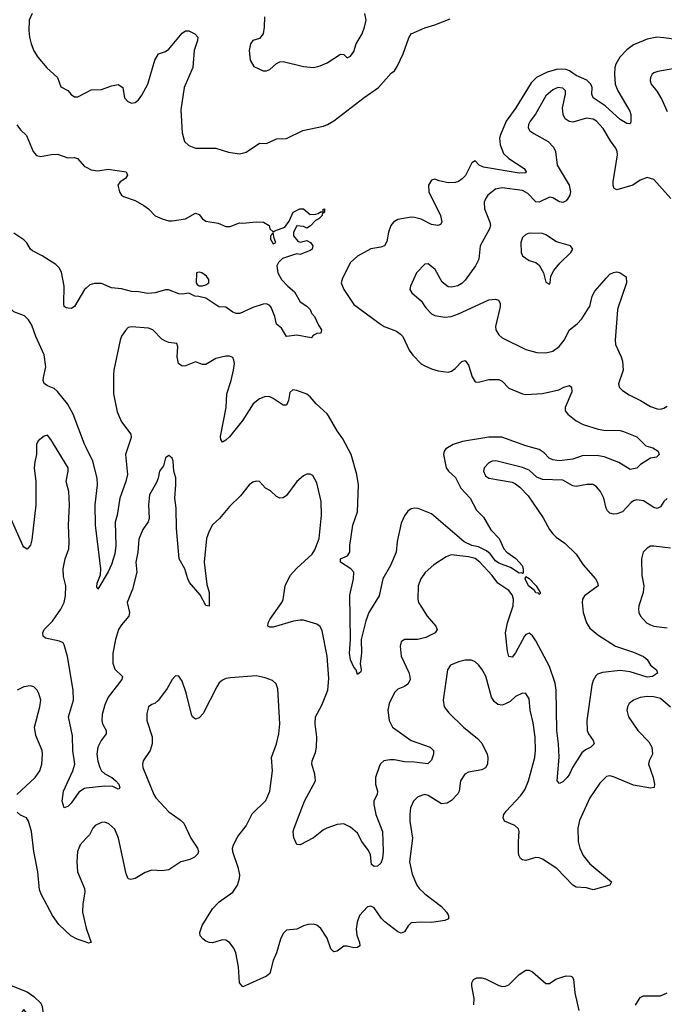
# Model space of a CAD drawing. Header units: inches. Extents: x 1834610 to 2027685, y 642842 to 774116.
# Tile 601 of 632: x 1999605 to 2003433, y 735863 to 741714. Entities that reach past the tile are written whole.
import ezdxf

# ---------------------------------------------------------------- set-up
doc = ezdxf.new("R2010")
doc.units = ezdxf.units.IN
doc.header["$MEASUREMENT"] = 0
for name, color, linetype in [('B9793', 7, 'Continuous'), ('B9794', 7, 'Continuous'), ('C0703', 7, 'Continuous'), ('C0704', 7, 'Continuous')]:
    doc.layers.add(name, color=color, linetype=linetype)

msp = doc.modelspace()

# ---------------------------------------------------------------- linework, layer by layer
at = {"layer": 'B9793', "color": 5}
for points, elevation in [([(2000000, 739171.1), (1999990.5, 739190.5), (1999922.4, 739370), (1999889.1, 739430), (1999830, 739504.8), (1999810, 739522.3), (1999770, 739538.5), (1999751.3, 739551.3), (1999745.4, 739570), (1999746.8, 739586.8), (1999760.8, 739650), (1999750, 739722.7), (1999701.7, 739830), (1999678, 739898), (1999658.4, 739930), (1999634.1, 739954.1), (1999570, 739978.4), (1999554, 739994), (1999551.3, 740000)], 240), ([(1999914.8, 740000), (1999910, 739997), (1999893.2, 740000)], 220), ([(2000000, 737146.2), (1999990, 737145), (1999956.2, 737123.8), (1999910, 737058.7), (1999890, 737038.4), (1999870, 737029.4), (1999856.9, 737070), (1999865.5, 737130), (1999919.8, 737250), (1999932.7, 737290), (1999921.3, 737370), (1999918.1, 737458.1), (1999895.7, 737570), (1999924.3, 737670), (1999922.7, 737730), (1999889.8, 737930), (1999870, 737998), (1999862.4, 738010), (1999841.3, 738021.3), (1999758.9, 738038.9), (1999745.4, 738050), (1999742.7, 738070), (1999751.1, 738090), (1999800.9, 738139.1), (1999849.8, 738210), (1999868.5, 738250), (1999877.7, 738290), (1999879.7, 738350), (1999864.4, 738404.4), (1999863.9, 738450), (1999876, 738510), (1999896.4, 738570), (1999899.8, 738610), (1999895, 738710), (1999901.4, 738830), (1999896.8, 738910), (1999882, 738970), (1999893.3, 739030), (1999892.1, 739050), (1999790, 739219.3), (1999770, 739244), (1999750, 739239), (1999714, 739210), (1999704.9, 739190), (1999705.5, 739130), (1999694.6, 739085.4), (1999691.5, 739050), (1999700.7, 738970), (1999701.1, 738830), (1999676.4, 738623.6), (1999668.8, 738591.2), (1999650, 738566.6), (1999630, 738579.5), (1999624, 738590), (1999516.4, 738830)], 260), ([(1999587.8, 737110), (1999697, 737210), (1999724.5, 737250), (1999736.3, 737290), (1999741.3, 737350), (1999738, 737370), (1999700, 737460), (1999692.1, 737510), (1999724, 737630), (1999729.7, 737670), (1999719.6, 737710), (1999709.7, 737729.7), (1999690, 737749.4), (1999670, 737755.6), (1999630, 737749.5), (1999590.5, 737729.5)], 280), ([(2000000, 736231), (1999946.6, 736250), (1999909.1, 736269.1), (1999836.9, 736336.9), (1999799.1, 736390), (1999734.1, 736514.1), (1999723.1, 736543.1), (1999712.7, 736650), (1999688.5, 736770), (1999674.3, 736890), (1999656.9, 736950), (1999645.2, 736970), (1999610, 736987), (1999590, 737003.7)], 280), ([(2000000, 736849.2), (1999963.6, 736810), (1999949.2, 736770), (1999943.6, 736710), (1999947.8, 736650), (1999990.4, 736550), (1999992.7, 736530), (1999980.6, 736459.4), (1999977.8, 736410), (2000000, 736315.8)], 280), ([(1999553.9, 735973.9), (1999650, 735936.5), (1999688.6, 735910), (1999730.2, 735870.2), (1999739.5, 735850), (1999747.7, 735772.3), (1999747.1, 735752.9), (1999738.5, 735741.5), (1999730, 735737.2), (1999702.6, 735762.6), (1999662.7, 735790), (1999630, 735832.3), (1999619.8, 735820.2), (1999619.1, 735790), (1999612.7, 735770), (1999596.3, 735743.7)], 280)]:
    msp.add_lwpolyline(points, dxfattribs=dict(at, elevation=elevation))
at = {"layer": 'B9794', "color": 5}
for points, elevation in [([(1999678.8, 741750), (1999660.7, 741710), (1999659.2, 741650), (1999663.9, 741610), (1999672.9, 741570), (1999690, 741528), (1999711.9, 741490), (1999767.1, 741427.1), (1999830, 741370.3), (1999850, 741315.5), (1999890, 741293), (1999910, 741268), (1999930, 741254.9), (1999950, 741254.9), (2000000, 741281.6)], 240), ([(1999589, 741089), (1999610, 741059.1), (1999645.1, 741025.1), (1999686, 740930), (1999705.8, 740905.8), (1999730, 740899.6), (1999792.9, 740912.9), (1999830, 740915.3), (1999890, 740891.8), (1999930, 740894.4), (1999948.5, 740888.5), (1999990, 740842), (2000000, 740836.6)], 220), ([(1999893.2, 740000), (1999882, 740002), (1999870, 740009), (1999866.3, 740026.3), (1999869.7, 740130), (1999852.6, 740212.6), (1999839.4, 740239.4), (1999818.8, 740258.8), (1999739.5, 740310), (1999680.8, 740340.8), (1999670, 740349.6), (1999647.2, 740387.2), (1999630, 740406.3), (1999570, 740444)], 220), ([(2000000, 740118.3), (1999990, 740109.6), (1999930, 740009.5), (1999914.8, 740000)], 220)]:
    msp.add_lwpolyline(points, dxfattribs=dict(at, elevation=elevation))
at = {"layer": 'C0703', "color": 5}
for points, elevation in [([(2001618.7, 740000), (2001739.5, 739910), (2001770, 739891.1), (2001842.7, 739862.7), (2001865.5, 739845.5), (2001879.7, 739830), (2001918.6, 739750), (2001939.4, 739719.4), (2001989.5, 739669.4), (2002010, 739656.9), (2002050, 739638.3), (2002090, 739626.5), (2002150, 739618.3), (2002170, 739624.9), (2002190, 739640.3), (2002230, 739682), (2002250, 739688.2), (2002270, 739660.7), (2002291.5, 739591.5), (2002310, 739561.6), (2002330, 739558.9), (2002390, 739574.5), (2002450, 739575), (2002470, 739566.5), (2002510, 739524.4), (2002590, 739490.2), (2002610, 739486), (2002710, 739491.3), (2002806, 739514), (2002835.3, 739530), (2002870, 739538.8), (2002881, 739530), (2002882.8, 739502.8), (2002843.1, 739410), (2002843.8, 739390), (2002859.1, 739370), (2002909, 739329), (2002950, 739308.5), (2003039.6, 739279.6), (2003074, 739274), (2003170, 739272.6), (2003190, 739266.7), (2003270, 739234.9), (2003322, 739182), (2003364.7, 739170), (2003396, 739150), (2003402, 739130), (2003386, 739114), (2003350, 739108.7), (2003290.5, 739069.5), (2003270, 739049.4), (2003230, 739040.9), (2003161.7, 739081.7), (2003075.1, 739115.1), (2003041.5, 739121.5), (2002950, 739124.3), (2002890, 739101.7), (2002810, 739092.3), (2002770, 739098.3), (2002748.3, 739108.3), (2002719.4, 739139.4), (2002690, 739160.1), (2002610, 739180.3), (2002468.1, 739231.9), (2002390, 739233.4), (2002233.4, 739206.6), (2002179.1, 739190), (2002135.9, 739164.1), (2002125.7, 739150), (2002121.3, 739130), (2002137.2, 739050), (2002151.3, 739030), (2002192.8, 738992.8), (2002224.8, 738930), (2002280.4, 738870), (2002318.1, 738798.1), (2002358.3, 738758.3), (2002403, 738683), (2002453, 738630), (2002479.1, 738570), (2002498, 738550), (2002551.1, 738511.1), (2002588, 738470), (2002595.5, 738450), (2002594.8, 738425.2), (2002590, 738422), (2002586, 738426), (2002570, 738425.1), (2002519, 738459.1), (2002450, 738483.4), (2002430, 738498.2), (2002399.4, 738539.4), (2002376.7, 738556.7), (2002330, 738580.7), (2002289.7, 738590), (2002244.6, 738610), (2002050, 738777.3), (2001970.5, 738809.5), (2001950, 738811.5), (2001930, 738807), (2001910, 738794), (2001890, 738764.5), (2001870, 738720.9), (2001846.4, 738613.6), (2001841.1, 738550), (2001806.2, 738470), (2001761.8, 738390), (2001739.3, 738290), (2001678.4, 738190), (2001659.6, 738140.4), (2001632.9, 738030), (2001634.3, 737950), (2001627.1, 737887.1), (2001633.4, 737850), (2001630, 737838), (2001610, 737822), (2001602.7, 737850), (2001590, 737865.2), (2001570, 737909), (2001563.5, 737950), (2001568.7, 738031.3), (2001565.6, 738294.4), (2001588.1, 738390), (2001589.7, 738430), (2001570.7, 738450.7), (2001509.8, 738489.8), (2001509.6, 738509.7), (2001551.5, 738528.5), (2001565.3, 738550), (2001565.8, 738590), (2001582.4, 738710), (2001611.4, 738790), (2001617.2, 738950), (2001606.9, 739010), (2001572.6, 739130), (2001523, 739223), (2001489.7, 739270), (2001438.7, 739358.7), (2001430, 739371.3), (2001365.1, 739430), (2001330, 739473.3), (2001310, 739488), (2001250, 739509.6), (2001226.7, 739513.3), (2001210, 739499), (2001201.1, 739450), (2001190, 739423.7), (2001170, 739423), (2001110, 739463.5), (2001090, 739471.8), (2001065.1, 739474.9), (2001030, 739460.5), (2000992.4, 739430), (2000930, 739334.3), (2000850, 739235.6), (2000830, 739214.5), (2000810, 739203.7), (2000798.9, 739218.9), (2000796.6, 739236.6), (2000830.7, 739409.3), (2000834.5, 739490), (2000861.7, 739570), (2000874, 739630), (2000879.7, 739670), (2000877.6, 739690), (2000870, 739705.2), (2000850, 739713.6), (2000830, 739713.3), (2000770, 739700.7), (2000710, 739664.4), (2000690, 739665.4), (2000650, 739679.8), (2000590, 739657.4), (2000570, 739655.6), (2000547.8, 739670), (2000540.4, 739710), (2000543.6, 739770), (2000537.2, 739790), (2000490, 739795.4), (2000470, 739802.6), (2000450, 739815.8), (2000394.7, 739870), (2000370, 739881), (2000270, 739888), (2000250, 739884.5), (2000232.8, 739867.2), (2000210, 739832.7), (2000201.1, 739810), (2000164.6, 739630), (2000162.9, 739602.9), (2000162.8, 739490), (2000183.9, 739383.9), (2000210, 739324.2), (2000264.7, 739250), (2000266.4, 739230), (2000233.2, 739130), (2000245.8, 739010), (2000235.7, 738970), (2000198.8, 738870), (2000184, 738770), (2000172.2, 738727.8), (2000176.8, 738590), (2000170, 738539.3), (2000150, 738476), (2000130, 738432.7), (2000070, 738328.7), (2000064.1, 738344.1), (2000065.1, 738365.1), (2000084.7, 738415.2), (2000087.9, 738450), (2000054.8, 738710), (2000053.6, 738830), (2000066.3, 738950), (2000064.8, 738990), (2000039.8, 739090), (2000000, 739171.1)], 240), ([(2000982.1, 740000), (2000912.1, 739967.9), (2000890, 739967.3), (2000870, 739976), (2000837.1, 740000)], 220), ([(2001321.3, 740000), (2001330.6, 739990.6), (2001338, 739970), (2001356, 739950), (2001378.8, 739898.8), (2001398, 739870), (2001394, 739850), (2001370, 739848), (2001350, 739838), (2001336, 739824), (2001250, 739839.6), (2001188.7, 739830), (2001159.5, 739879.5), (2001130, 739904), (2001119.6, 739950), (2001100.5, 740000)], 220), ([(2002019.3, 740000), (2002050, 739965.5), (2002070, 739955.5), (2002130, 739944.9), (2002168, 739950), (2002210, 739965.3), (2002284.5, 740000)], 260), ([(2002455.8, 740000), (2002431.3, 739890), (2002432.6, 739870), (2002450, 739840.3), (2002470, 739823.1), (2002610, 739752.9), (2002676.3, 739736.3), (2002730, 739734.3), (2002770, 739744.6), (2002807.5, 739772.5), (2002838.3, 739810), (2002869.7, 739870), (2002914.4, 739905.6), (2002943.3, 739936.7), (2002983.5, 740000)], 260), ([(2003157.1, 740000), (2003153.8, 739990), (2003140.3, 739810), (2003143.6, 739783.6), (2003177.1, 739710), (2003184.4, 739684.4), (2003188.6, 739630), (2003160.5, 739550), (2003165.5, 739530), (2003184, 739510), (2003223.6, 739483.6), (2003291, 739451), (2003350, 739414.6), (2003390, 739400.2), (2003410, 739399.6), (2003430, 739404.4), (2003450, 739416.5)], 260), ([(2003450, 738868.5), (2003430, 738849.7), (2003410, 738819.6), (2003390, 738809.7), (2003370, 738815.3), (2003310, 738854.6), (2003270, 738860.3), (2003250, 738854.8), (2003236, 738844), (2003184.4, 738790), (2003150, 738776.4), (2003130, 738775.6), (2003110, 738781.1), (2003094.9, 738794.9), (2003087.2, 738810), (2003073.1, 738870), (2003053.3, 738910), (2003030, 738938), (2003010, 738952.3), (2002972.3, 738952.3), (2002910, 738939.3), (2002890, 738944.2), (2002830, 738976.4), (2002710, 738980.3), (2002675.7, 738995.7), (2002630, 739036.3), (2002590, 739052.4), (2002431.7, 739091.7), (2002410, 739090.8), (2002390, 739080.5), (2002363.7, 739050), (2002359.5, 739030), (2002370, 739002), (2002390, 738988.8), (2002530, 738964.4), (2002550, 738954.9), (2002574.9, 738934.9), (2002624, 738884), (2002713.3, 738753.3), (2002750, 738684.9), (2002770, 738658), (2002790, 738638.4), (2002842.8, 738602.7), (2002910, 738538), (2002950, 738473.4), (2003024.9, 738390), (2003036.3, 738370), (2003040.7, 738350), (2002959.5, 738290), (2002947.6, 738270), (2002944, 738250), (2002950.3, 738190), (2002971.6, 738130), (2002990, 738097.1), (2003037.5, 738057.5), (2003142.4, 737990), (2003250, 737954.5), (2003310, 737929.1), (2003330.8, 737910.8), (2003350, 737877), (2003385.5, 737850), (2003392.7, 737830), (2003363, 737810), (2003330, 737807.5), (2003230, 737838.7), (2003170, 737845.9), (2003065.4, 737834.7), (2003035.9, 737824.1), (2003025.1, 737814.9), (2003010, 737787.3), (2003001.8, 737758.2), (2002972.1, 737550), (2002974.6, 737490), (2002982, 737470), (2003010.4, 737430), (2003015.5, 737410), (2002995.5, 737390), (2002965.1, 737374.9), (2002943.7, 737356.3), (2002887, 737270), (2002870.2, 737230), (2002856.5, 737210), (2002830, 737183.7), (2002810, 737174), (2002797.2, 737190), (2002808.3, 737331.7), (2002805, 737410), (2002795, 737490), (2002791.4, 737730), (2002784.1, 737770), (2002751.7, 737870), (2002670, 738022.2), (2002650, 738052.8), (2002630, 738067.6), (2002610, 738059.8), (2002602.6, 738050), (2002550, 737951.2), (2002530, 737926), (2002509, 737929), (2002501.3, 737961.3), (2002490.5, 738070), (2002501.6, 738130), (2002534.8, 738230), (2002537.7, 738270), (2002530, 738296.3), (2002510, 738320.8), (2002444.6, 738364.6), (2002410.5, 738410), (2002337, 738490), (2002310, 738511.7), (2002270, 738520.9), (2002167.4, 738532.6), (2002137.6, 738522.4), (2002064.9, 738475.1), (2002012.3, 738427.7), (2001986, 738390), (2001971.6, 738350), (2001968.9, 738270), (2001973.7, 738250), (2001990, 738222), (2002024.2, 738170), (2002076.5, 738110), (2002083.7, 738090), (2002072.4, 738070), (2002016.9, 738043.1), (2001970, 738029.8), (2001890, 738031.1), (2001870, 738016), (2001864.2, 737990), (2001870, 737931.3), (2001914.9, 737834.9), (2001922.4, 737810), (2001922.8, 737790), (2001910, 737764.7), (2001890, 737751.1), (2001850, 737734.8), (2001830, 737716.3), (2001798.8, 737650), (2001790.2, 737610), (2001799.2, 737550), (2001819, 737510), (2001930, 737429.3), (2002042.8, 737390), (2002063, 737370), (2002062.4, 737350), (2002050, 737313.2), (2002028.4, 737291.6), (2001950, 737302.2), (2001890, 737303.1), (2001830, 737315.3), (2001803.7, 737316.3), (2001767.7, 737310), (2001750, 737294.5), (2001741.1, 737278.9), (2001718.2, 737210), (2001717.5, 737170), (2001730.2, 737130), (2001727.2, 737110), (2001708.1, 737071.9), (2001707.6, 737050), (2001720.2, 736990), (2001760.2, 736890), (2001763.2, 736770), (2001758.6, 736730), (2001750, 736702), (2001730, 736684.5), (2001710, 736680.7), (2001693.8, 736693.8), (2001688.1, 736750), (2001677.1, 736777.2), (2001637.4, 736830), (2001610, 736879.7), (2001570, 736915.6), (2001530, 736934.8), (2001490, 736930.9), (2001428, 736910), (2001410, 736900.4), (2001350, 736850.9), (2001270, 736809.6), (2001250, 736813.2), (2001232.4, 736852.4), (2001229.7, 736889.7), (2001235.1, 736910), (2001295.4, 737070), (2001362, 737190), (2001358.2, 737230), (2001340.4, 737290), (2001341, 737310), (2001361.1, 737358.9), (2001367.9, 737390), (2001369, 737450), (2001360.3, 737530), (2001361, 737570), (2001398.8, 737641.2), (2001434.6, 737730), (2001440.7, 737799.3), (2001430.5, 737930.5), (2001401, 738081), (2001388.6, 738108.5), (2001370, 738122.4), (2001290, 738145.6), (2001270, 738146.3), (2001230, 738139.2), (2001110, 738104.4), (2001090, 738102.9), (2001079.3, 738110), (2001080.5, 738130), (2001089.7, 738150), (2001161.8, 738250), (2001170, 738268.2), (2001181.8, 738350), (2001210.8, 738410), (2001250, 738454.3), (2001342.2, 738537.8), (2001357.3, 738562.6), (2001384.2, 738630), (2001396.4, 738770), (2001395.4, 738850), (2001370, 738962), (2001345.4, 739005.4), (2001330, 739013.6), (2001310, 739013.6), (2001290, 739003.7), (2001250.7, 738970), (2001190, 738886), (2001170, 738872.7), (2001150.5, 738869.5), (2001130, 738879.3), (2001094, 738914), (2001064, 738930), (2001030, 738969.2), (2001010, 738972), (2000990, 738965.1), (2000968.4, 738950), (2000916.4, 738883.6), (2000850, 738821.3), (2000792.2, 738750), (2000750, 738711.8), (2000730, 738675.1), (2000714.7, 738630), (2000700.2, 738490), (2000716.3, 738356.3), (2000731.1, 738310), (2000730, 738228), (2000710, 738233.2), (2000676.2, 738296.2), (2000613.1, 738370), (2000602.8, 738390), (2000584.8, 738450), (2000552.2, 738510), (2000536.5, 738690), (2000534, 738810), (2000526.3, 738870), (2000533, 738950), (2000531.3, 738991.3), (2000520.9, 739030), (2000517, 739090), (2000510, 739108.7), (2000490, 739124), (2000470, 739109.2), (2000458.4, 739061.6), (2000434.4, 739030), (2000427.6, 738990), (2000417.4, 738962.6), (2000376.5, 738890), (2000370.2, 738830), (2000373.7, 738750), (2000368.4, 738730), (2000335.9, 738684.1), (2000312.7, 738627.3), (2000307.2, 738550), (2000294, 738490), (2000301.5, 738430), (2000275.2, 738330), (2000243.6, 738250), (2000256.9, 738190), (2000253.8, 738170), (2000210, 738118.3), (2000192, 738090), (2000173.1, 738030), (2000158.7, 737950), (2000157.6, 737890), (2000170, 737854.9), (2000216, 737810), (2000211.9, 737791.8), (2000130, 737687.6), (2000110, 737642), (2000094.5, 737585.5), (2000092.2, 737550), (2000097.6, 737530), (2000119.3, 737490), (2000119.2, 737470), (2000089.6, 737430.4), (2000070.1, 737389.9), (2000063.4, 737350), (2000068.3, 737308.3), (2000080.1, 737270), (2000091, 737251), (2000110, 737232.5), (2000151.6, 737210), (2000176.9, 737190), (2000192.9, 737170), (2000199.1, 737150), (2000196.7, 737143.3), (2000190, 737142), (2000157.3, 737157.3), (2000110, 737158.7), (2000000, 737146.2)], 260), ([(2003470, 738573.5), (2003370, 738586), (2003350, 738585.6), (2003330, 738574), (2003306.7, 738550), (2003296.5, 738510), (2003298.8, 738410), (2003310.2, 738349.8), (2003306.2, 738310), (2003280.9, 738230), (2003278.8, 738210), (2003282, 738190), (2003291.9, 738170), (2003326.7, 738130), (2003350, 738116.9), (2003370.2, 738110.2), (2003450, 738100.7)], 280), ([(2003468.8, 737628.9), (2003410, 737679.8), (2003370, 737689.8), (2003330, 737690.8), (2003290, 737685.1), (2003250.6, 737670), (2003224.4, 737650), (2003214, 737630), (2003210.3, 737610), (2003220.3, 737570), (2003276, 737490), (2003341.7, 737421.7), (2003358.6, 737390), (2003362, 737350), (2003342.3, 737310), (2003339.1, 737290), (2003366.4, 737210), (2003374.5, 737170), (2003373.4, 737150), (2003350, 737146.5), (2003250, 737165.6), (2003130, 737215.3), (2003110, 737220.4), (2003090, 737216.9), (2003050, 737175.8), (2002990.9, 737089.1), (2002930, 736954.5), (2002919.7, 736910), (2002921.4, 736830), (2002931.8, 736790), (2002950, 736746.3), (2002990, 736697.5), (2003119.5, 736590), (2003110.1, 736569.9), (2003010, 736542.5), (2002970, 736555.7), (2002910, 736557.8), (2002890, 736571), (2002795.3, 736670), (2002710, 736724.8), (2002690, 736733.8), (2002670, 736735.1), (2002610, 736717.6), (2002590, 736720.4), (2002578, 736730), (2002569.1, 736749.1), (2002567.6, 736767.6), (2002566.4, 736830), (2002571.7, 736890), (2002566.2, 736906.2), (2002544.6, 736924.6), (2002483.6, 736950), (2002475.1, 736970), (2002480.4, 736990), (2002494, 737010), (2002578.8, 737101.2), (2002603.7, 737136.3), (2002627, 737190), (2002662.9, 737330), (2002668.1, 737370), (2002666, 737450), (2002654.3, 737534.3), (2002636.5, 737610), (2002630, 737677.2), (2002610, 737709.6), (2002590, 737711.3), (2002550, 737691.1), (2002517, 737663), (2002490, 737647.8), (2002470, 737639.7), (2002444.2, 737644.2), (2002422.2, 737662.2), (2002406.8, 737686.8), (2002372.5, 737812.5), (2002350, 737853.6), (2002330, 737879.6), (2002310, 737898.7), (2002287.1, 737907.1), (2002250, 737907.3), (2002210, 737897.7), (2002162.7, 737877.4), (2002145.7, 737850), (2002120.3, 737670), (2002126, 737630), (2002153.9, 737593.9), (2002239.5, 737510), (2002323, 737443), (2002350, 737414), (2002380.7, 737350), (2002385.3, 737330), (2002382, 737290), (2002371.3, 737268.7), (2002350, 737256.3), (2002270, 737241.7), (2002248.8, 737230), (2002223.2, 737190), (2002214, 737130), (2002207.4, 737112.6), (2002170, 737072.8), (2002142.6, 737057.4), (2002110, 737054.8), (2002030, 737104.4), (2002010, 737108.4), (2001990, 737104.4), (2001966.8, 737093.2), (2001943.1, 737070), (2001926.5, 737030), (2001921.3, 736990), (2001922.4, 736950), (2001938.2, 736850), (2001918.9, 736710), (2001935.5, 736635.5), (2001963.5, 736570), (2001977.4, 736550), (2002010, 736519.8), (2002110, 736444), (2002140.3, 736410), (2002151.7, 736390), (2002150.4, 736370), (2002130, 736360.4), (2002050, 736348.5), (2001990, 736351.6), (2001930, 736346), (2001911.3, 736328.7), (2001890, 736292.8), (2001870, 736285.8), (2001850, 736293.4), (2001773.3, 736353.3), (2001753.5, 736373.5), (2001710, 736436.3), (2001690, 736446.6), (2001670, 736441.1), (2001623.2, 736390), (2001608, 736350), (2001603.6, 736310), (2001606.6, 736273.4), (2001622.6, 736230), (2001624, 736210), (2001610, 736199.8), (2001590, 736198), (2001550, 736208.8), (2001530, 736208.5), (2001490, 736178.3), (2001470, 736175.1), (2001453.1, 736193.1), (2001430, 736256), (2001392.7, 736312.7), (2001370, 736332.7), (2001350, 736339.5), (2001317.5, 736337.5), (2001290.4, 736329.7), (2001250, 736309.5), (2001190, 736302.9), (2001170, 736283.7), (2001153.4, 736250), (2001130, 736169), (2001110, 736122), (2001090, 736045.2), (2001071, 736030), (2000930, 735967), (2000909.7, 735990), (2000904.9, 736084.9), (2000887.6, 736167.6), (2000876.3, 736196.3), (2000851.8, 736230), (2000830, 736242.9), (2000810, 736246), (2000750, 736227.3), (2000730, 736229.6), (2000710, 736237.6), (2000692.2, 736252.3), (2000677, 736270), (2000675.1, 736290), (2000688.1, 736330), (2000749.7, 736430), (2000789, 736471), (2000870, 736528.9), (2000897.8, 736570), (2000910.6, 736609.4), (2000911.5, 736631.5), (2000904.2, 736670), (2000871.4, 736768.5), (2000869.7, 736790), (2000874, 736810), (2000901.1, 736858.9), (2000950, 736923.8), (2000985.4, 736994.6), (2001066.5, 737073.5), (2001089.7, 737130), (2001107.2, 737250), (2001100.5, 737330), (2001129.8, 737410.2), (2001143.5, 737470), (2001149.8, 737529.8), (2001137.2, 737737.2), (2001127.2, 737767.2), (2001106, 737786), (2001062.8, 737802.8), (2001010, 737815.4), (2000857.3, 737802.7), (2000830, 737798.4), (2000810.3, 737789.7), (2000790, 737772), (2000775.8, 737750), (2000693.7, 737590), (2000670, 737565.1), (2000650, 737557), (2000631.3, 737571.3), (2000625.6, 737585.6), (2000593.4, 737713.4), (2000570, 737782.7), (2000550, 737812), (2000530, 737815.1), (2000510, 737792), (2000480.7, 737739.3), (2000430, 737669.6), (2000410, 737651.3), (2000390, 737644.7), (2000370.3, 737629.7), (2000359.5, 737590), (2000360.3, 737550), (2000392, 737452), (2000392.4, 737410), (2000379, 737370), (2000338.4, 737310), (2000334, 737290), (2000337, 737270), (2000402, 737110), (2000414, 737090), (2000490, 737005.7), (2000558.9, 736958.9), (2000579.1, 736939.1), (2000621.3, 736850), (2000660.7, 736790), (2000666.8, 736770), (2000663.5, 736756.5), (2000643.8, 736736.2), (2000616.2, 736723.8), (2000562.8, 736710), (2000490, 736661.6), (2000450, 736655.1), (2000390, 736660.7), (2000350, 736645.1), (2000290, 736609.5), (2000264.5, 736604.5), (2000250, 736609.2), (2000238, 736638), (2000192.4, 736850), (2000170, 736902.9), (2000135.3, 736935.3), (2000110, 736944.2), (2000090, 736943.5), (2000053.9, 736926.1), (2000039.5, 736910), (2000019.3, 736870), (2000000, 736849.2)], 280), ([(2000000, 736315.8), (2000003, 736303), (2000030.4, 736230), (2000014, 736226), (2000000, 736231)], 280), ([(2002301.1, 735858.9), (2002303.5, 735896.5), (2002288.9, 735971.1), (2002289, 735991), (2002298.7, 736010), (2002319.2, 736020.8), (2002350, 736020.8), (2002370, 736014.9), (2002450, 735974.3), (2002471.2, 735968.8), (2002490, 735970.4), (2002510, 735979.3), (2002570, 736040.4), (2002610, 736066), (2002630, 736065.5), (2002650, 736055.5), (2002730, 735986.7), (2002750, 735987), (2002788.9, 736011.1), (2002830, 736026), (2002850, 736031.7), (2002878, 736030), (2002886.2, 736026.2), (2002892.8, 736012.8), (2002901.3, 735930), (2002925.5, 735825.5)], 280), ([(2003261.6, 735858.4), (2003290, 735902.3), (2003310, 735913), (2003410, 735913.2), (2003449.9, 735930.1)], 280)]:
    msp.add_lwpolyline(points, dxfattribs=dict(at, elevation=elevation))
at = {"layer": 'C0703', "color": 5, "elevation": 240}
msp.add_lwpolyline([(2002690, 738298), (2002685.2, 738305.2), (2002670, 738307), (2002661.6, 738321.6), (2002626.2, 738350), (2002605.6, 738390), (2002610, 738404.7), (2002630, 738393.4), (2002672.4, 738350), (2002694.8, 738310), (2002696, 738304)], close=True, dxfattribs=at)
at = {"layer": 'C0704', "color": 5}
for points, elevation in [([(2000000, 741281.6), (2000030, 741297.6), (2000090, 741299.6), (2000150, 741320.9), (2000190, 741328.4), (2000217.1, 741310), (2000228.4, 741250), (2000246.4, 741226.4), (2000270, 741217.3), (2000290, 741220.5), (2000310, 741238), (2000330, 741265.5), (2000366, 741330), (2000407, 741473), (2000429.3, 741510), (2000470, 741524.9), (2000490, 741539.1), (2000570, 741634), (2000590, 741647.3), (2000610, 741647.7), (2000646, 741630), (2000662, 741610), (2000661.6, 741590), (2000642, 741530), (2000633, 741430), (2000582, 741310), (2000562.3, 741177.7), (2000570, 741042), (2000584.6, 740990), (2000610, 740966.4), (2000650, 740950.3), (2000770, 740950.3), (2000845.4, 740925.4), (2000910, 740916.9), (2000950, 740927), (2001030, 740980.4), (2001070, 740978), (2001130, 741004.9), (2001190, 741008), (2001285.4, 741054.6), (2001410, 741081.1), (2001432.3, 741090), (2001470, 741111.8), (2001650, 741251.6), (2001736.2, 741310), (2001810, 741394.9), (2001829.7, 741410.3), (2001845.6, 741434.4), (2001883, 741510), (2001914.9, 741605.1), (2001929.7, 741630.3), (2002010, 741664.9), (2002070, 741682), (2002160.6, 741719.4)], 240), ([(2001058.3, 741730), (2001057.5, 741670), (2001050, 741629.5), (2001030, 741601.1), (2000990, 741589.4), (2000976.4, 741570), (2000968.6, 741530), (2000973.7, 741473.7), (2000995.2, 741435.2), (2001050, 741410.4), (2001070, 741410.4), (2001090, 741418.4), (2001130, 741452.7), (2001150, 741462.4), (2001170, 741464.4), (2001290, 741434.9), (2001350, 741430.4), (2001390, 741439.3), (2001430, 741457.1), (2001510, 741508), (2001530, 741506), (2001550, 741487.7), (2001570, 741496.4), (2001590, 741524.9), (2001603, 741570), (2001637.7, 741630), (2001653.3, 741670), (2001661.7, 741710), (2001654.3, 741750)], 260), ([(2003530, 741592.8), (2003430, 741606.3), (2003388.8, 741608.8), (2003330, 741598), (2003250, 741563.7), (2003210, 741533.7), (2003167.9, 741490), (2003145.4, 741450), (2003139.8, 741430), (2003136.3, 741390), (2003141.3, 741330), (2003156.1, 741290), (2003227.9, 741170), (2003234.6, 741150), (2003234.4, 741125.6), (2003233.7, 741106.3), (2003230, 741095.3), (2003225.4, 741094.6), (2003210, 741097), (2003170, 741120.9), (2003081, 741201), (2003009.8, 741250), (2003002.9, 741270), (2003004.2, 741310), (2002996, 741330), (2002973.3, 741353.3), (2002910, 741380.9), (2002870, 741409.9), (2002850, 741418.3), (2002799.8, 741420.2), (2002737.7, 741402.3), (2002672.9, 741370), (2002641.6, 741338.4), (2002550.1, 741190), (2002493.9, 741110), (2002459.1, 741030), (2002455, 741010), (2002457.6, 740970), (2002478, 740918), (2002509.2, 740889.2), (2002600.7, 740830), (2002612.1, 740810), (2002610, 740803.7), (2002570, 740800.9), (2002358.1, 740838.1), (2002334, 740850), (2002310, 740875.1), (2002290, 740863.8), (2002251.7, 740788.3), (2002232.3, 740767.7), (2002210, 740752.8), (2002190, 740745.2), (2002150, 740743.4), (2002095, 740755), (2002070, 740765.4), (2002050, 740760.4), (2002032.2, 740730), (2002034.5, 740690), (2002102.9, 740550), (2002112.4, 740510), (2002103.4, 740496.6), (2002088.6, 740491.5), (2002050, 740495.6), (2001988.2, 740528.2), (2001950, 740538.7), (2001930, 740539.5), (2001850, 740525.5), (2001839.8, 740520.2), (2001824.7, 740510), (2001809.3, 740490), (2001794.8, 740450), (2001784.5, 740395.6), (2001770.3, 740370), (2001750, 740360.8), (2001690, 740352.2), (2001610, 740308.1), (2001570, 740269.7), (2001521.7, 740178.3), (2001514.9, 740150), (2001529.2, 740110), (2001590, 740021.3), (2001618.7, 740000)], 240), ([(2003550, 741432.4), (2003393.7, 741406.3), (2003370, 741398.4), (2003360.5, 741390), (2003350.5, 741370), (2003347.7, 741350), (2003354, 741330), (2003388.9, 741288.9), (2003418.9, 741238.9), (2003450, 741167.7)], 260), ([(2003472.2, 740650), (2003370, 740764.8), (2003330, 740775.1), (2003290, 740760.4), (2003244.9, 740730), (2003150, 740702.7), (2003134.5, 740710), (2003129, 740729), (2003129.8, 740750), (2003155.2, 740910), (2003153.7, 740930), (2003145, 740950), (2003112.9, 740992.9), (2003070, 741066.8), (2003030, 741111.2), (2003010, 741122.1), (2002970, 741127.8), (2002890, 741104.6), (2002868.2, 741108.2), (2002843.7, 741123.7), (2002831.6, 741150), (2002828.9, 741188.9), (2002846.2, 741270), (2002845.1, 741290), (2002830, 741306.3), (2002801, 741310), (2002770, 741296.8), (2002730, 741261.1), (2002667.7, 741152.3), (2002635.3, 741110), (2002625.3, 741090), (2002623.6, 741070), (2002633.8, 741053.8), (2002657, 741037), (2002742.4, 740990), (2002775.2, 740955.2), (2002786.3, 740930), (2002797.4, 740850), (2002868.1, 740730), (2002875, 740690), (2002871.7, 740670), (2002860.7, 740650), (2002850, 740636.4), (2002830, 740627.3), (2002810, 740630.9), (2002770, 740655.7), (2002750, 740658.3), (2002690, 740629.8), (2002670, 740630.8), (2002621.6, 740681.6), (2002590, 740697.7), (2002470, 740714.3), (2002430, 740706.2), (2002385.7, 740670), (2002370.2, 740649.8), (2002362.8, 740630), (2002364.9, 740590), (2002396.6, 740510), (2002400.5, 740490), (2002395, 740470), (2002339.7, 740370), (2002331.1, 740290), (2002312.3, 740250), (2002250, 740165.1), (2002230, 740145.1), (2002207.2, 740132.8), (2002170, 740123.5), (2002150, 740125.6), (2002113.2, 740153.2), (2002071.4, 740230), (2002030, 740262.7), (2002010, 740260.9), (2001962, 740210), (2001924.9, 740130), (2001921.6, 740110), (2001933, 740090), (2001990, 740040.5), (2002010.2, 740010.2), (2002019.3, 740000)], 260), ([(2000000, 740836.6), (2000030, 740820.4), (2000070, 740815.6), (2000130, 740825.2), (2000238, 740810), (2000244.9, 740790), (2000233.4, 740770), (2000201, 740750), (2000187.3, 740730), (2000197.3, 740690), (2000210.4, 740670.4), (2000222, 740662), (2000290, 740638.3), (2000342, 740610), (2000370.2, 740590.2), (2000408.7, 740548.7), (2000451, 740530), (2000490, 740518.7), (2000510, 740518.7), (2000589.5, 740530.5), (2000650, 740564), (2000670, 740556), (2000690.4, 740530.4), (2000710, 740516.3), (2000783.5, 740503.5), (2000830, 740484.9), (2000854.5, 740485.5), (2000910, 740506), (2000930, 740504), (2001010, 740512.2), (2001052, 740510), (2001086, 740490), (2001090.9, 740470.9), (2001110, 740452), (2001120.2, 740459.8), (2001178.9, 740481.1), (2001204.5, 740515.5), (2001229.4, 740570), (2001268, 740590), (2001290, 740590.4), (2001330, 740556.3), (2001362, 740558), (2001378, 740562), (2001392, 740572), (2001408, 740572), (2001408, 740588), (2001414, 740590), (2001414, 740570), (2001402, 740558), (2001402, 740550), (2001382, 740530), (2001360.7, 740519.3), (2001331.2, 740488.9), (2001310, 740475.3), (2001290, 740485.2), (2001250, 740488), (2001231.3, 740450), (2001231, 740430), (2001256.9, 740396.9), (2001270, 740391.3), (2001310, 740400.7), (2001332, 740390), (2001346, 740370), (2001341, 740350), (2001330, 740341.2), (2001290, 740325.2), (2001270, 740319), (2001250, 740321.2), (2001230, 740317.2), (2001165.8, 740294.2), (2001142, 740270), (2001132, 740250), (2001138, 740210), (2001158.8, 740170), (2001196.3, 740130), (2001236.4, 740096.4), (2001270, 740037.3), (2001310, 740011.3), (2001321.3, 740000)], 220), ([(2002983.5, 740000), (2002989.8, 740010), (2003004.5, 740070), (2003019.8, 740100.2), (2003090, 740180.4), (2003110, 740200.4), (2003130, 740212.2), (2003150, 740215.3), (2003171, 740210), (2003205.8, 740185.8), (2003207.2, 740150), (2003157.1, 740000)], 260), ([(2000837.1, 740000), (2000830, 740005.2), (2000786.8, 740006.8), (2000710, 740058), (2000669, 740069), (2000646, 740070), (2000610, 740088), (2000570, 740082), (2000550, 740084), (2000489.1, 740109.1), (2000470, 740109.2), (2000408.7, 740091.3), (2000365.8, 740085.8), (2000310, 740096.2), (2000270, 740097.6), (2000210, 740115.1), (2000150, 740120.4), (2000090, 740145.1), (2000050, 740146.3), (2000022.3, 740137.7), (2000000, 740118.3)], 220), ([(2001100.5, 740000), (2001100.4, 740000.4), (2001090, 740015.1), (2001070, 740024.2), (2001050, 740023), (2000990, 740003.6), (2000982.1, 740000)], 220), ([(2002284.5, 740000), (2002390, 740049.1), (2002430, 740052.6), (2002447.5, 740047.5), (2002458.8, 740030), (2002458, 740010), (2002455.8, 740000)], 260)]:
    msp.add_lwpolyline(points, dxfattribs=dict(at, elevation=elevation))
for points, elevation in [([(2001110, 740446), (2001094, 740430), (2001094, 740410), (2001110, 740382), (2001126, 740390), (2001115.3, 740415.3)], 220), ([(2002630, 740444.5), (2002610, 740438), (2002590, 740419), (2002581.6, 740390), (2002582.4, 740330), (2002590, 740311), (2002630, 740283), (2002670, 740270.6), (2002690, 740254.8), (2002716, 740210), (2002730, 740154), (2002750, 740142), (2002755.3, 740150), (2002759, 740190), (2002777.2, 740222.8), (2002812.6, 740267.4), (2002877.2, 740330), (2002889, 740350), (2002875.3, 740370), (2002793.5, 740393.5), (2002730, 740435.6), (2002710, 740442.4)], 280), ([(2000670, 740214), (2000654, 740210), (2000652, 740150), (2000659.6, 740139.6), (2000671.6, 740131.6), (2000690, 740131.3), (2000710, 740138), (2000728, 740150), (2000728, 740170), (2000715.3, 740190), (2000686, 740210)], 220)]:
    msp.add_lwpolyline(points, close=True, dxfattribs=dict(at, elevation=elevation))

doc.saveas('drawing.dxf')
